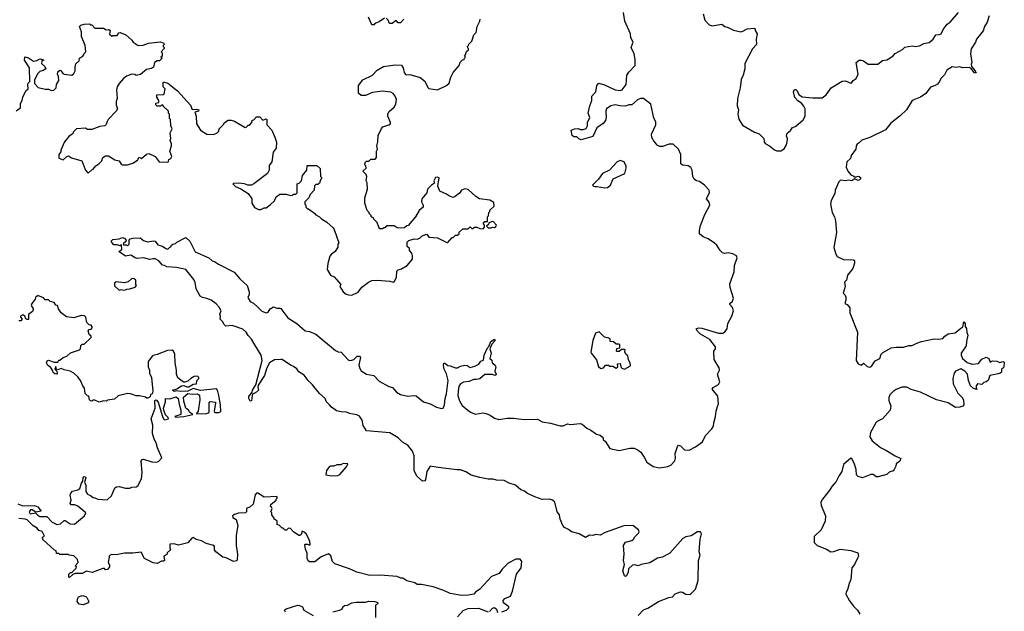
# Model space of a CAD drawing. Extents: x 2293878 to 2522763, y 823964 to 1006972.
# Tile 382 of 407: x 2446104 to 2455418, y 882594 to 888189. Entities that reach past the tile are written whole.
import ezdxf

# ---------------------------------------------------------------- set-up
doc = ezdxf.new("R2010")
doc.units = 0

msp = doc.modelspace()

# ---------------------------------------------------------------- linework, layer by layer
at = {"layer": '0CON20XD'}
for points in [[(2451498, 887375), (2451515.8, 887425), (2451515.8, 887465), (2451554, 887505), (2451563.3, 887566.7), (2451582.5, 887587.5), (2451635, 887572), (2451735, 887524.3), (2451785, 887519.2), (2451801.2, 887525), (2451839.2, 887575), (2451847.1, 887665), (2451866.6, 887693.4), (2451926, 887755), (2451926.4, 887813.6), (2451916.4, 887866.4), (2451888.8, 887925), (2451908, 887975), (2451886.1, 888016.1), (2451880, 888055), (2451829.2, 888175), (2451815, 888255.8)], [(2452569.6, 888245), (2452585, 888185.8), (2452625, 888139.4), (2452655, 888130), (2452745, 888147.5), (2452775, 888123.3), (2452805.9, 888115.9), (2452855, 888091.2), (2452925, 888074), (2452945, 888078.8), (2452985, 888103.3), (2453057.5, 888107.5), (2453060, 888085), (2453080, 888055), (2453071.2, 888005), (2453073.8, 887955), (2453035.9, 887914.1), (2452962.5, 887775), (2452962.5, 887725), (2452947.1, 887665), (2452927.2, 887622.8), (2452918.2, 887545), (2452892.2, 887445), (2452890.6, 887375), (2452902.2, 887335), (2452895.6, 887295), (2452906.5, 887246.5), (2452939.7, 887189.7), (2453055, 887126.2), (2453098.8, 887108.8), (2453142, 887065), (2453146, 887035), (2453155, 887018.8), (2453195, 886996.2), (2453245, 886956.7), (2453265, 886950), (2453305, 886950), (2453335, 886966.7), (2453356.2, 887005), (2453366.4, 887053.6), (2453367.5, 887065), (2453356.4, 887086.4), (2453364.3, 887115.7), (2453395, 887140), (2453410, 887165), (2453445, 887183.3), (2453515, 887241.2), (2453532.9, 887275), (2453533.3, 887345), (2453521.4, 887371.4), (2453499.8, 887399.8), (2453465, 887420.8), (2453435, 887452.5), (2453422.5, 887505), (2453433, 887527), (2453445, 887528.8), (2453458, 887515), (2453472.3, 887482.3), (2453505, 887460), (2453605, 887449.1), (2453695, 887449.4), (2453731.5, 887478.5), (2453780.8, 887545), (2453885, 887608), (2453915, 887612), (2453965, 887588.8), (2453975, 887593.3), (2453988, 887615), (2454016.4, 887633.6), (2454034.5, 887675), (2454017.5, 887785), (2454043.3, 887805), (2454065, 887807.5), (2454085, 887800), (2454129.7, 887769.7), (2454222.3, 887767.7), (2454265, 887803.3), (2454305, 887808.8), (2454363.3, 887845), (2454385, 887867.5), (2454454, 887906), (2454475, 887930), (2454545, 887940), (2454575, 887936), (2454615, 887941.2), (2454657.7, 887962.3), (2454705.7, 887974.3), (2454745.9, 888004.1), (2454770, 888045), (2454805, 888047.5), (2454820, 888055), (2454840, 888095), (2454876.7, 888145), (2454904.3, 888165.7), (2454985, 888257.5)], [(2447528.3, 887118.3), (2447547.5, 887155), (2447532.5, 887185), (2447530, 887245), (2447520, 887255), (2447520, 887295), (2447510, 887305), (2447510, 887325), (2447461.7, 887371.7), (2447460, 887380), (2447445, 887380), (2447435, 887370), (2447405, 887370), (2447390, 887385), (2447391.7, 887398.3), (2447420, 887405), (2447420, 887425), (2447400, 887455), (2447401.7, 887478.3), (2447465, 887480), (2447470, 887485), (2447480, 887535), (2447460, 887555), (2447460, 887595), (2447465, 887600), (2447505, 887587.5), (2447596.4, 887516.4), (2447719.3, 887379.3), (2447735, 887340), (2447775, 887342.5), (2447797.5, 887335), (2447795, 887322.5), (2447760, 887315), (2447772.5, 887275), (2447777.5, 887205), (2447815, 887142.5), (2447875, 887107.5), (2447935, 887102.5), (2447970, 887115), (2447986.7, 887133.3), (2447990, 887155), (2448035, 887200), (2448040, 887215), (2448075, 887240), (2448105, 887240), (2448135, 887230), (2448235, 887170), (2448247, 887173), (2448265, 887190), (2448278.3, 887191.7), (2448300, 887215), (2448301.7, 887238.3), (2448318.3, 887241.7), (2448345, 887270), (2448375, 887270), (2448405, 887240), (2448435, 887250), (2448440, 887245), (2448440, 887195), (2448490, 887145), (2448517, 887077), (2448531.7, 887031.7), (2448530, 886975), (2448502.5, 886935), (2448487.5, 886845), (2448465, 886810), (2448462.5, 886765), (2448447.5, 886735), (2448342.5, 886655), (2448320, 886635), (2448295, 886623.3), (2448263.3, 886623.3), (2448230, 886635), (2448175, 886642.5), (2448125, 886640), (2448120, 886635), (2448145, 886610), (2448195, 886590), (2448266.4, 886546.4), (2448300, 886495), (2448300, 886455), (2448323.6, 886413.6), (2448363, 886393), (2448385, 886392.5), (2448415, 886410), (2448435, 886410), (2448475, 886442.5), (2448512.5, 886475), (2448530, 886515), (2448565, 886540), (2448625, 886537.5), (2448665, 886527.5), (2448685, 886530), (2448695, 886540), (2448715, 886540), (2448728.3, 886551.7), (2448730, 886635), (2448748.3, 886641.7), (2448770, 886665), (2448780, 886715), (2448820, 886765), (2448821.7, 886808.3), (2448915, 886810), (2448945, 886780), (2448950, 886705), (2448960, 886695), (2448960, 886685), (2448950, 886675), (2448938.3, 886641.7), (2448925, 886630), (2448905, 886630), (2448891.7, 886618.3), (2448890, 886575), (2448850, 886535), (2448840, 886505), (2448800, 886465), (2448800, 886445), (2448810, 886435), (2448810, 886415), (2448825, 886400), (2448835, 886400), (2448896.4, 886356.4), (2448905, 886342.5), (2448940, 886325), (2448960, 886305), (2449010, 886275), (2449069.3, 886219.3), (2449077.5, 886205), (2449121.7, 886078.3), (2449112.5, 886065), (2449111.7, 886038.3), (2449087.5, 885995), (2449050.7, 885969.3), (2449038.3, 885951.7), (2449018.3, 885881.7), (2449013.3, 885825), (2449043.6, 885773.6), (2449078.3, 885758.3), (2449140, 885685), (2449132.5, 885665), (2449162.5, 885615), (2449191.7, 885591.7), (2449213, 885587), (2449246.1, 885583.9), (2449305, 885613.3), (2449340.8, 885659.2), (2449403, 885707), (2449435, 885721.2), (2449485, 885726.2), (2449605, 885716.7), (2449635, 885707.5), (2449648.3, 885711.7), (2449667.5, 885755), (2449670.7, 885809.3), (2449685, 885822.5), (2449716.7, 885833.3), (2449770, 885865), (2449820, 885925), (2449820, 885955), (2449811.7, 885981.7), (2449790, 886005), (2449790, 886025), (2449770, 886045), (2449770, 886085), (2449785, 886100), (2449835, 886117.5), (2449866.4, 886113.6), (2449893, 886127), (2449910, 886145), (2449955, 886160), (2449975, 886132.5), (2450056.4, 886126.4), (2450145, 886082.5), (2450155, 886082.5), (2450195, 886130), (2450205, 886130), (2450225, 886150), (2450245, 886150), (2450260, 886165), (2450261.7, 886178.3), (2450295, 886210), (2450345, 886210), (2450365, 886230), (2450385, 886210), (2450405, 886227.5), (2450427, 886227), (2450455, 886212.5), (2450488.3, 886211.7), (2450500, 886225), (2450500, 886245), (2450490, 886255), (2450490, 886265), (2450505, 886280), (2450528.3, 886281.7), (2450530, 886325), (2450537, 886333), (2450540, 886365), (2450550, 886375), (2450551.7, 886388.3), (2450592.5, 886425), (2450588.3, 886458.3), (2450551.7, 886481.7), (2450453.9, 886493.9), (2450417.7, 886517.7), (2450345, 886583.3), (2450315, 886588.8), (2450282.5, 886575), (2450265, 886547.5), (2450223.6, 886516.4), (2450205, 886507.5), (2450169.3, 886519.3), (2450139.5, 886539.5), (2450077, 886567), (2450060, 886615), (2450071.7, 886691.7), (2450055, 886700), (2450037.5, 886695), (2450020, 886665), (2450028.3, 886641.7), (2450000, 886625), (2449962.5, 886585), (2449955, 886550), (2449907.5, 886495), (2449903.8, 886465), (2449920, 886435), (2449920, 886415), (2449882.5, 886385), (2449847.5, 886325), (2449778.3, 886241.7), (2449765, 886240), (2449745, 886220), (2449705, 886217.5), (2449675, 886220), (2449645, 886240), (2449575, 886240), (2449558.3, 886221.7), (2449545, 886220), (2449535, 886210), (2449511.7, 886211.7), (2449500, 886225), (2449485, 886270), (2449450, 886305), (2449450, 886315), (2449430, 886325), (2449427, 886337), (2449410, 886355), (2449410, 886365), (2449390, 886385), (2449370, 886455), (2449370, 886505), (2449392.5, 886585), (2449390, 886645), (2449382.5, 886665), (2449387.5, 886705), (2449380, 886725), (2449350, 886755), (2449380, 886785), (2449377, 886807), (2449370, 886815), (2449371.7, 886838.3), (2449385, 886850), (2449405, 886850), (2449425, 886870), (2449465, 886870), (2449480, 886885), (2449480, 886945), (2449487.5, 886965), (2449482.5, 886995), (2449492.5, 887035), (2449493.3, 887095), (2449525, 887160), (2449540, 887175), (2449597, 887193), (2449610, 887205), (2449612.5, 887215), (2449586.7, 887275), (2449587, 887297), (2449598.3, 887321.7), (2449645, 887360), (2449661.7, 887388.3), (2449668, 887435), (2449656.2, 887465), (2449635, 887491.2), (2449615, 887502), (2449535, 887513.8), (2449440.7, 887499.3), (2449375, 887472.5), (2449333, 887473), (2449310, 887495), (2449310, 887565), (2449350.7, 887619.3), (2449440, 887665), (2449485, 887710), (2449543.6, 887746.4), (2449655, 887762.5), (2449715, 887760), (2449732.5, 887735), (2449740.7, 887690.7), (2449751.7, 887671.7), (2449765, 887666.7), (2449795, 887670), (2449891.7, 887641.7), (2449937.5, 887607.5), (2449965, 887547.5), (2449975, 887537.5), (2450055, 887526.7), (2450140, 887565), (2450165, 887590), (2450182.5, 887645), (2450205, 887690), (2450260, 887755), (2450271.7, 887788.3), (2450291.7, 887808.3), (2450308.3, 887811.7), (2450310, 887825), (2450320, 887835), (2450310, 887845), (2450320, 887855), (2450331.7, 887888.3), (2450350, 887905), (2450350, 887915), (2450341.7, 887921.7), (2450340, 887935), (2450350, 887945), (2450351.7, 887958.3), (2450380, 887985), (2450400, 888045), (2450421.7, 888068.3), (2450432.5, 888125), (2450457.5, 888175), (2450460, 888195)], [(2449555, 888202.5), (2449505, 888170), (2449473, 888157), (2449455, 888140), (2449435, 888140), (2449403, 888213)], [(2449737.5, 888195), (2449705, 888160), (2449685, 888160), (2449665, 888180), (2449627, 888153), (2449603, 888153), (2449590, 888185), (2449571.7, 888201.7)], [(2455273.3, 888225), (2455256.7, 888165), (2455230, 888125), (2455217.7, 888082.3), (2455153.9, 888006.1), (2455144, 887975), (2455105.5, 887914.5), (2455097.5, 887865), (2455110, 887785), (2455103.3, 887766.7), (2455106.7, 887745), (2455143.3, 887705), (2455150, 887685), (2455135, 887687.5), (2455099.3, 887729.3), (2455086.2, 887736.2), (2455025.9, 887734.1), (2454995, 887741.4), (2454965, 887735.8), (2454925, 887742.5), (2454875, 887710), (2454851.7, 887668.3), (2454816.2, 887633.8), (2454804.4, 887605), (2454785, 887580), (2454765, 887565.6), (2454720.7, 887549.3), (2454675, 887490.8), (2454625, 887455.8), (2454545, 887423.8), (2454492, 887335), (2454431.7, 887278.3), (2454345, 887210.8), (2454295, 887147.5), (2454145, 887073.3), (2454070, 887050), (2454045, 887023.3), (2454025, 887012.5), (2454016.7, 886995), (2454013.8, 886965), (2453968.8, 886905), (2453961.4, 886875), (2453928.8, 886845), (2453921.2, 886795), (2453936.4, 886756.4), (2453965, 886720), (2453995, 886710), (2454008.3, 886698.3), (2454035, 886708), (2454045.9, 886705.9), (2454056, 886696), (2454056, 886685), (2454047.2, 886672.8), (2454035, 886669.4), (2454005, 886683.3), (2453975, 886666), (2453945, 886672), (2453914.3, 886665.7), (2453869.3, 886670.7), (2453853.8, 886655), (2453816.2, 886575), (2453815.8, 886545), (2453780.5, 886479.5), (2453774, 886445), (2453788, 886365), (2453810, 886325), (2453820, 886285), (2453830, 886175), (2453804.1, 886034.1), (2453822.3, 885972.3), (2453837.7, 885947.7), (2453895, 885922), (2453988.3, 885918.3), (2453995.9, 885915.9), (2454000, 885905), (2454000, 885885), (2453985, 885836.7), (2453935, 885772.5), (2453923.6, 885726.4), (2453906.7, 885705), (2453911.2, 885665), (2453893.8, 885603.8), (2453913, 885583), (2453920, 885565), (2453920, 885535), (2453910, 885505), (2453930, 885495), (2453957.5, 885465), (2453957.5, 885415), (2454027.5, 885235), (2454017.5, 884965), (2454035, 884932.5), (2454065, 884922.5), (2454085, 884940), (2454119.5, 884909.5), (2454145, 884904), (2454165, 884913.8), (2454197.3, 884962.7), (2454241.2, 884985), (2454253.8, 885025), (2454265, 885036.7), (2454345.8, 885084.2), (2454395, 885092), (2454465, 885092.5), (2454515, 885106.9), (2454545, 885106), (2454589.7, 885130.3), (2454635, 885145.6), (2454755, 885170), (2454795, 885166.7), (2454835, 885172.5), (2454853.6, 885196.4), (2454885, 885217.5), (2454951.7, 885228.3), (2455005, 885272.5), (2455025, 885280), (2455035, 885330), (2455046.4, 885316.4), (2455048.3, 885288.3), (2455059.3, 885269.3), (2455061.7, 885231.7), (2455072.5, 885205), (2455058.8, 885145), (2455056.7, 885105), (2455010, 885035), (2455008.8, 885015), (2455023.6, 884983.6), (2455067.2, 884947.2), (2455115, 884931.4), (2455172.7, 884937.3), (2455205, 884976.7), (2455245, 884996.2), (2455272.5, 884985), (2455285, 884950), (2455305, 884962.5), (2455348.3, 884958.3), (2455375, 884947.5), (2455405, 884956.7), (2455415, 884950), (2455417.5, 884935), (2455410, 884895), (2455390, 884885), (2455392.5, 884855), (2455375, 884844), (2455280, 884825), (2455265, 884777.5), (2455246.7, 884763.3), (2455225, 884757.5), (2455205, 884737.5), (2455163.9, 884746.1), (2455151.2, 884725), (2455152.5, 884702.5), (2455160, 884695), (2455155, 884690), (2455125, 884700), (2455098.8, 884725), (2455077.7, 884777.7), (2455069.2, 884835), (2455045, 884865.8), (2455005, 884886), (2454954.3, 884865.7), (2454942.5, 884845), (2454930, 884795), (2454934.2, 884745), (2454977.1, 884657.1), (2455021.7, 884611.7), (2455031.7, 884591.7), (2455033.3, 884545), (2455025, 884533.3), (2454996.1, 884523.9), (2454955, 884520), (2454885, 884566), (2454775, 884592), (2454624.6, 884664.6), (2454535, 884690), (2454495, 884712.2), (2454447.2, 884712.8), (2454395, 884690), (2454366.3, 884673.7), (2454335, 884640), (2454325.8, 884615), (2454325.8, 884585.8), (2454344, 884535), (2454338, 884495), (2454266.7, 884415), (2454215, 884388.8), (2454201.2, 884375), (2454150.8, 884285), (2454145.8, 884245), (2454166, 884205), (2454245, 884141.2), (2454298, 884118), (2454385, 884063.8), (2454438.3, 884038.3), (2454430, 884015), (2454393, 883987), (2454392.5, 883965), (2454376.4, 883933.6), (2454365, 883922.5), (2454329.3, 883910.7), (2454305, 883886.7), (2454225, 883866.7), (2454205, 883866.7), (2454175.8, 883885.8), (2454155, 883886.2), (2454075, 883856.2), (2454035, 883868), (2454018.8, 883885), (2454015.8, 883935.8), (2453998.8, 883995), (2453976.7, 884035), (2453965, 884042.5), (2453896.8, 883983.2), (2453880.6, 883915), (2453855, 883878), (2453828.1, 883821.9), (2453785.3, 883774.7), (2453766.2, 883743.8), (2453698.5, 883655), (2453682.5, 883625), (2453684.6, 883594.6), (2453725, 883497.5), (2453723.3, 883446.7), (2453685, 883363.8), (2453617.5, 883302.5), (2453618, 883245), (2453646.2, 883215), (2453735, 883182.5), (2453775, 883155.6), (2453805, 883159.2), (2453865, 883182), (2453965, 883168.8), (2454032.5, 883145), (2454036.7, 883115), (2454030, 883095), (2454000.8, 883035), (2453974.3, 883005), (2453966.8, 882893.2), (2453948.6, 882855), (2453935.6, 882795), (2453920.8, 882775), (2453919.4, 882755), (2453952.8, 882692.8), (2453991.2, 882641.2), (2454028.1, 882605), (2454052, 882565)], [(2446071.7, 887328.3), (2446110, 887355), (2446112.5, 887395), (2446127.5, 887425), (2446133, 887457), (2446162.5, 887515), (2446182.5, 887535), (2446180, 887575), (2446185, 887590), (2446200, 887605), (2446197.5, 887735), (2446150, 887805), (2446151.7, 887838.3), (2446187, 887827), (2446235, 887797.5), (2446267, 887803), (2446295, 887820), (2446328.3, 887808.3), (2446328.3, 887801.7), (2446311.7, 887798.3), (2446310, 887775), (2446340, 887745), (2446350, 887725), (2446325, 887707.5), (2446295, 887700), (2446273.6, 887676.4), (2446243, 887617), (2446242.5, 887585), (2446278.3, 887548.3), (2446345, 887532.5), (2446375, 887532.5), (2446405, 887520), (2446427, 887523), (2446450, 887545), (2446452.5, 887575), (2446472.5, 887615), (2446471.7, 887651.7), (2446460, 887675), (2446463.3, 887696.7), (2446485, 887712.5), (2446496.4, 887706.4), (2446511.2, 887681.2), (2446523, 887673), (2446596.4, 887663.6), (2446615, 887680), (2446627.5, 887705), (2446629.3, 887740.7), (2446635, 887770), (2446665, 887800), (2446670, 887825), (2446698.3, 887841.7), (2446710, 887855), (2446710, 887865), (2446730, 887885), (2446722.5, 887945), (2446688.3, 888028.3), (2446687.5, 888075), (2446670, 888125), (2446683, 888137), (2446713, 888147), (2446765, 888150), (2446775, 888140), (2446785, 888140), (2446815, 888110), (2446895, 888110), (2446923, 888093), (2446947, 888097), (2446960, 888085), (2446953, 888053), (2446975, 888032.5), (2446985, 888040), (2447025, 888040), (2447040, 888065), (2447055, 888067.5), (2447107.5, 888045), (2447163.9, 887993.9), (2447176.7, 887975), (2447225, 887943.8), (2447271.7, 887948.3), (2447323.6, 887966.4), (2447435, 887980), (2447468.3, 887968.3), (2447470, 887955), (2447460, 887945), (2447460, 887935), (2447470, 887925), (2447470, 887915), (2447442.5, 887885), (2447450, 887875), (2447450, 887845), (2447440, 887835), (2447450, 887825), (2447425, 887800), (2447405, 887800), (2447380, 887785), (2447369.3, 887740.7), (2447351.7, 887728.3), (2447303, 887717), (2447245, 887670), (2447205, 887662.5), (2447191.7, 887671.7), (2447165, 887673.3), (2447115, 887653.3), (2447085, 887633.3), (2447043.3, 887585), (2447026.7, 887555), (2447020, 887525), (2447026.7, 887443.3), (2447017.5, 887415), (2447017.5, 887385), (2447030, 887345), (2447016.4, 887323.6), (2446940, 887245), (2446930, 887225), (2446921.7, 887198.3), (2446910, 887185), (2446860.7, 887179.3), (2446785, 887150), (2446745, 887150), (2446725, 887162.5), (2446640, 887155), (2446610, 887125), (2446610, 887115), (2446600, 887105), (2446567.5, 887085), (2446527, 887033), (2446492.5, 886955), (2446491.7, 886938.3), (2446472.5, 886915), (2446475, 886880), (2446515, 886862.5), (2446550, 886895), (2446565, 886900), (2446593, 886883), (2446690, 886855), (2446727.5, 886765), (2446743.6, 886743.6), (2446755, 886740), (2446785, 886770), (2446800, 886775), (2446823.6, 886806.4), (2446853, 886827), (2446880, 886855), (2446890, 886885), (2446915, 886900), (2446945, 886902.5), (2447005, 886863.3), (2447043.6, 886853.6), (2447063.6, 886823.6), (2447077, 886817), (2447123, 886817), (2447175, 886833.3), (2447218.3, 886861.7), (2447235, 886890), (2447255, 886877.5), (2447303.9, 886916.1), (2447325, 886922.5), (2447386.4, 886896.4), (2447423, 886843), (2447505, 886842.5), (2447511.7, 886848.3), (2447513.3, 886866.7), (2447535, 886876.7), (2447543.3, 886895), (2447522.5, 886945), (2447540, 886995), (2447540, 887015), (2447527.5, 887045), (2447533.3, 887065), (2447528.3, 887118.3)], [(2452534.5, 883195.5), (2452541.4, 883275), (2452552.9, 883325), (2452543.3, 883345), (2452515.7, 883344.3), (2452455, 883307.5), (2452405, 883298.9), (2452376.7, 883283.3), (2452255, 883144.2), (2452185, 883104.3), (2452137.5, 883095), (2452065, 883052.5), (2451983.9, 883036.1), (2451953, 883023), (2451923, 883033), (2451901.7, 883028.3), (2451862.5, 882995), (2451860, 882965), (2451845, 882930), (2451835, 882922.5), (2451825, 882930), (2451807.5, 882975), (2451824.2, 883035), (2451815.8, 883075), (2451820.8, 883135), (2451814.3, 883215), (2451833.4, 883246.6), (2451895.5, 883264.5), (2451908.8, 883275), (2451922.3, 883297.7), (2451958.3, 883331.7), (2451963.3, 883345), (2451958.8, 883365), (2451905, 883406), (2451818.8, 883401.2), (2451641.5, 883338.5), (2451595, 883313.3), (2451555, 883318.8), (2451525, 883310), (2451495, 883313.8), (2451455, 883291.4), (2451397, 883327), (2451324.8, 883344.8), (2451296.5, 883366.5), (2451257.3, 883385), (2451240.7, 883405), (2451216, 883465), (2451208.8, 883505), (2451187.5, 883535), (2451165.4, 883625), (2451145, 883645.4), (2451115, 883654.4), (2451045, 883651.9), (2450976.3, 883676.3), (2450906.6, 883706.6), (2450879.9, 883729.9), (2450845, 883740.9), (2450795, 883787.7), (2450735, 883804.7), (2450685, 883832), (2450615, 883833.6), (2450583.2, 883843.2), (2450535, 883843.4), (2450455, 883858.2), (2450375, 883881.6), (2450325, 883911.8), (2450275, 883931.4), (2450238.7, 883931.3), (2450062.1, 883952.1), (2449985, 883967.1), (2449954.5, 883915.5), (2449941.7, 883838.3), (2449935, 883827.5), (2449913.9, 883823.9), (2449861.2, 883871.2), (2449834.3, 883925), (2449835.8, 884065), (2449818.3, 884108.3), (2449775.6, 884165.6), (2449725, 884192), (2449685, 884235.4), (2449605, 884280), (2449385, 884301.1), (2449351.8, 884351.8), (2449342.5, 884402.5), (2449318.3, 884438.3), (2449291.7, 884451.7), (2449225, 884464.2), (2449195, 884477.8), (2449145, 884480), (2449100.3, 884490.3), (2449053.6, 884523.6), (2449033, 884547), (2449006, 884575), (2448992.5, 884605), (2448939.4, 884655), (2448874.7, 884734.7), (2448832.3, 884775), (2448795.8, 884825.8), (2448745, 884858.1), (2448726.7, 884886.7), (2448695, 884909.4), (2448665, 884921.1), (2448585, 884973.5), (2448575, 884974.5), (2448515, 884973.3), (2448466.6, 884943.4), (2448441.1, 884895), (2448420.8, 884825), (2448359.2, 884730.8), (2448355.8, 884715), (2448363.3, 884685), (2448335, 884660), (2448310, 884650), (2448302.5, 884635), (2448297.5, 884585), (2448285, 884580), (2448270, 884605), (2448270, 884625), (2448302.5, 884667.5), (2448306.2, 884685), (2448336, 884734), (2448396.4, 884965), (2448387.5, 885017.5), (2448328.1, 885115), (2448297.4, 885167.4), (2448265, 885201.1), (2448245.6, 885235), (2448215, 885260.5), (2448115, 885296.2), (2448055, 885288.8), (2448036.7, 885305), (2448023, 885333), (2448000, 885355), (2448002.5, 885385), (2447996.7, 885405), (2448008, 885435), (2447989.8, 885469.8), (2447962.1, 885502.1), (2447915.3, 885535.3), (2447875, 885552.2), (2447831.7, 885561.7), (2447811.2, 885575), (2447773.4, 885643.4), (2447762.9, 885702.9), (2447750.8, 885730.8), (2447675, 885825.8), (2447585.6, 885845.6), (2447495, 885850), (2447475, 885863.3), (2447455, 885867.5), (2447419.1, 885909.1), (2447385, 885925.8), (2447362, 885928), (2447335, 885920), (2447275, 885936.2), (2447215, 885930), (2447195.8, 885935.8), (2447155, 885963.3), (2447103.6, 885953.6), (2447040, 885995), (2447061.7, 886008.3), (2447070, 886015), (2447068.3, 886058.3), (2447055, 886050), (2447025, 886060), (2446995, 886060), (2446975, 886080), (2446970, 886095), (2446985, 886110), (2447045, 886116.7), (2447075, 886128.8), (2447095, 886123.3), (2447110, 886105), (2447108.3, 886091.7), (2447081.7, 886068.3), (2447085, 886060), (2447115, 886060), (2447125, 886050), (2447140, 886065), (2447140, 886105), (2447150, 886115), (2447175, 886123.3), (2447243, 886127), (2447275, 886100), (2447317, 886087), (2447365, 886096.2), (2447383.8, 886093.8), (2447409.3, 886059.3), (2447455, 886047.5), (2447485, 886023.3), (2447505, 886020), (2447523, 886037), (2447535, 886040), (2447540, 886055), (2447553, 886067), (2447577, 886073), (2447590, 886085), (2447675, 886127.5), (2447712.5, 886095), (2447765, 885993.3), (2447892.5, 885935), (2447925, 885906.7), (2447945, 885903.3), (2447985.8, 885875.8), (2448131.7, 885801.7), (2448185, 885738.8), (2448254, 885675), (2448275.8, 885614.2), (2448275, 885590), (2448261.7, 885561.7), (2448282.3, 885522.3), (2448315, 885507.5), (2448358.3, 885468.3), (2448393, 885433), (2448435, 885417.5), (2448455, 885422.5), (2448473.3, 885455), (2448505, 885473.3), (2448535, 885461.2), (2448565, 885461.2), (2448575, 885456.2), (2448639.2, 885369.2), (2448725.4, 885315.4), (2448805, 885246.7), (2448845, 885241.2), (2448905, 885215.7), (2449090.9, 885060.9), (2449115, 885046.7), (2449145, 885043.3), (2449210.3, 884970.3), (2449225, 884964), (2449245, 884968), (2449265, 884976.2), (2449295, 885006.7), (2449317, 885007), (2449326.2, 884995), (2449311.4, 884925), (2449320.3, 884890.3), (2449335, 884866.7), (2449385, 884836.7), (2449455, 884824), (2449505, 884771.2), (2449595, 884721.2), (2449628.8, 884708.8), (2449666.7, 884665), (2449706.1, 884643.9), (2449775, 884628.6), (2449835, 884635.8), (2449855, 884632), (2449925, 884575.7), (2449985, 884554.4), (2450045, 884522.9), (2450095, 884512), (2450110, 884515), (2450123, 884547), (2450126.9, 884605), (2450141.3, 884648.7), (2450155.6, 884775), (2450140, 884840), (2450120, 884885), (2450113, 884917), (2450115, 884940), (2450125, 884940), (2450155, 884917.5), (2450176.4, 884916.4), (2450226.4, 884896.4), (2450245, 884896.7), (2450275, 884912.5), (2450315, 884921.2), (2450335, 884918.8), (2450365, 884898.8), (2450407.5, 884912.5), (2450447.7, 884932.3), (2450465, 884958), (2450492.5, 884967.5), (2450495.8, 885015), (2450527.5, 885085), (2450541.2, 885098.8), (2450560, 885145), (2450595, 885166.7), (2450602.5, 885155), (2450569.3, 885120.7), (2450550, 885075), (2450562.5, 885035), (2450550, 884985), (2450568.3, 884968.3), (2450573, 884943), (2450596.7, 884925), (2450606.7, 884905), (2450597.5, 884865), (2450610, 884835), (2450600, 884825), (2450573, 884833), (2450505, 884832.5), (2450456.7, 884793.3), (2450425, 884784.4), (2450395, 884785.8), (2450355, 884766.9), (2450300.5, 884759.5), (2450275, 884745.7), (2450260.5, 884725), (2450253.2, 884703.2), (2450249.1, 884635), (2450262.9, 884582.9), (2450290.3, 884540.3), (2450342.5, 884495), (2450374.1, 884474.1), (2450415, 884457.5), (2450485, 884471.2), (2450515.8, 884465.8), (2450555, 884448), (2450595, 884420), (2450635, 884406.7), (2450715, 884418.8), (2450775, 884420), (2450875, 884408), (2451000.7, 884410.7), (2451045, 884386.2), (2451125, 884374), (2451215, 884348.8), (2451245, 884348.8), (2451285, 884366), (2451315, 884361.2), (2451405, 884370), (2451425, 884363.3), (2451467, 884327), (2451505.7, 884305.7), (2451560.3, 884270.3), (2451595, 884260), (2451613, 884243), (2451621.7, 884231.7), (2451622.5, 884215), (2451643, 884203), (2451685, 884132), (2451773.9, 884113.9), (2451875, 884136.9), (2451915, 884135.7), (2451955, 884117.1), (2451978.3, 884098.3), (2452012, 884052), (2452035.8, 884005), (2452095, 883963.1), (2452155, 883950.6), (2452235, 883964.3), (2452264.1, 883975.9), (2452302, 884018), (2452307.9, 884042.1), (2452304.4, 884084.4), (2452308.9, 884105), (2452325, 884152.5), (2452335, 884163.3), (2452355, 884158.8), (2452392.1, 884122.1), (2452435, 884118.6), (2452495, 884148.6), (2452563.1, 884196.9), (2452591.9, 884255), (2452651.7, 884318.3), (2452665.9, 884344.1), (2452668.8, 884375), (2452687.1, 884435), (2452690.6, 884485), (2452705, 884530), (2452713.5, 884555), (2452708.3, 884628.3), (2452654, 884695), (2452665, 884711.2), (2452712.6, 884737.4), (2452726.4, 884765), (2452705.7, 884835), (2452721.9, 884875), (2452721.4, 884895), (2452672.9, 884975), (2452670, 885055), (2452686, 885075), (2452686.2, 885095), (2452632.5, 885165), (2452543.8, 885215), (2452515, 885242), (2452501.2, 885265), (2452525, 885274.2), (2452555, 885272.2), (2452715, 885224.4), (2452755, 885224.3), (2452775, 885235.8), (2452794.4, 885265), (2452802.7, 885315), (2452839.5, 885385), (2452854.4, 885435), (2452845.6, 885465.6), (2452820, 885495), (2452822.5, 885505), (2452845, 885526.2), (2452855.4, 885555), (2452824.6, 885655), (2452820.4, 885689.6), (2452861.9, 885805), (2452864.4, 885865), (2452889.2, 885935), (2452884.1, 885954.1), (2452850, 885975), (2452806.7, 885983.3), (2452775, 885978), (2452753.3, 885985), (2452728.8, 886005), (2452697.3, 886057.3), (2452676.8, 886076.8), (2452615.5, 886115.5), (2452570, 886135), (2452533.3, 886165), (2452533.8, 886195), (2452545, 886242.5), (2452585.8, 886345), (2452632, 886435), (2452624.2, 886464.2), (2452602, 886495), (2452627.5, 886555), (2452626, 886575), (2452582.5, 886625), (2452535, 886657.1), (2452505.7, 886665.7), (2452485, 886680), (2452471.9, 886705), (2452465.6, 886765.6), (2452450.9, 886790.9), (2452426.6, 886806.6), (2452373.9, 886813.9), (2452357.5, 886825), (2452357.1, 886915), (2452335.8, 886965), (2452285, 887010), (2452247.7, 887012.3), (2452185, 886988.6), (2452158.8, 886988.8), (2452135, 887002), (2452095, 887052), (2452083.5, 887075), (2452079.1, 887105), (2452120.8, 887195), (2452121.2, 887221.2), (2452103.6, 887256.4), (2452075, 887390), (2452005, 887442.5), (2451975, 887442.5), (2451949.3, 887430.7), (2451895, 887383.8), (2451865, 887384), (2451835, 887372.5), (2451785, 887373.3), (2451735, 887382.5), (2451695, 887374), (2451653.3, 887345), (2451648.8, 887325), (2451652, 887265), (2451643.8, 887235), (2451621.7, 887208.3), (2451564.2, 887165.8), (2451525.9, 887084.1), (2451415, 887053.8), (2451391.7, 887061.7), (2451375, 887080), (2451345, 887080), (2451330, 887095), (2451320, 887145), (2451352.7, 887157.3), (2451385, 887158.8), (2451405, 887150), (2451435, 887148.8), (2451460.7, 887159.3), (2451473.3, 887185), (2451474, 887215), (2451496, 887265), (2451480, 887305), (2451498, 887375)], [(2451637, 886597), (2451665, 886602.5), (2451692.5, 886625), (2451717, 886683), (2451826.7, 886735), (2451841.2, 886785), (2451841.2, 886805), (2451822.5, 886845), (2451785, 886858), (2451755, 886844), (2451684.2, 886765.8), (2451616.8, 886733.2), (2451579.1, 886680.9), (2451522.5, 886625), (2451530, 886615), (2451545, 886610), (2451565, 886611.2), (2451637, 886597)], [(2450565, 886220), (2450575, 886227.5), (2450595, 886222.5), (2450608.3, 886231.7), (2450612.5, 886245), (2450586.4, 886276.4), (2450575, 886280), (2450541.7, 886268.3), (2450538.3, 886251.7), (2450520, 886235), (2450535, 886220), (2450565, 886220)], [(2447085, 885630), (2447105, 885632.5), (2447118.3, 885641.7), (2447145, 885642.5), (2447195, 885660), (2447207.5, 885675), (2447202.5, 885685), (2447203.3, 885725), (2447187, 885737), (2447165, 885741.1), (2447128.9, 885711.1), (2447095, 885700), (2447015, 885710), (2447001.7, 885698.3), (2447001.7, 885671.7), (2447045, 885630), (2447065, 885637.5), (2447085, 885630)], [(2446085, 883608.8), (2446135, 883592.5), (2446245, 883593.3), (2446275, 883580), (2446308.3, 883541.7), (2446255, 883530), (2446223.1, 883553.1), (2446205, 883554.2), (2446194.4, 883535), (2446204, 883514), (2446253.8, 883523.8), (2446275, 883501.4), (2446295, 883491.4), (2446361.7, 883491.7), (2446411.4, 883435), (2446455, 883415.8), (2446490.3, 883419.7), (2446525, 883453.3), (2446535, 883453.3), (2446580.4, 883420.4), (2446621.9, 883418.1), (2446716.7, 883495), (2446730, 883525), (2446655, 883588.8), (2446625, 883600), (2446590.7, 883600.7), (2446582.5, 883615), (2446590, 883645), (2446582.5, 883695), (2446588.3, 883711.7), (2446601.7, 883728.3), (2446655, 883742.5), (2446673.3, 883755), (2446687.5, 883805), (2446700, 883825), (2446703, 883857), (2446715, 883870), (2446726.4, 883866.4), (2446730, 883855), (2446717.5, 883815), (2446730, 883785), (2446730, 883725), (2446745, 883700), (2446775, 883690), (2446798.3, 883668.3), (2446815, 883667.5), (2446843, 883653), (2446931.7, 883648.3), (2446973, 883687), (2447005, 883760), (2447018.3, 883771.7), (2447045, 883772.5), (2447105, 883757.5), (2447145, 883757.5), (2447165, 883767.5), (2447205, 883770), (2447220, 883780), (2447257, 883847), (2447262.5, 883905), (2447252.5, 884015), (2447260.7, 884029.3), (2447275, 884032.5), (2447355, 884006.7), (2447395, 884003.3), (2447418.3, 884011.7), (2447447.5, 884045), (2447408.3, 884138.3), (2447395.8, 884185.8), (2447375, 884220), (2447360, 884275), (2447363, 884353), (2447347.5, 884415), (2447386.1, 884513.9), (2447383, 884587), (2447395, 884592.5), (2447415, 884572.5), (2447454.4, 884435), (2447462.9, 884415), (2447475, 884405.6), (2447510, 884415), (2447508, 884425), (2447482.5, 884452.5), (2447466.9, 884495), (2447464.3, 884515), (2447483.3, 884575), (2447482.5, 884605), (2447525, 884602.5), (2447585, 884622.5), (2447602.5, 884605), (2447613.8, 884553.8), (2447627.5, 884495), (2447628, 884455), (2447570, 884435), (2447578.3, 884428.3), (2447656.7, 884435), (2447740, 884455), (2447713.5, 884473.5), (2447700, 884495), (2447676.7, 884515), (2447655, 884580), (2447652.3, 884617.7), (2447695, 884653.8), (2447735, 884648.1), (2447785, 884651.4), (2447805, 884637.5), (2447806.2, 884595), (2447791.2, 884485), (2447777.5, 884465), (2447780.7, 884460.7), (2447875, 884464.3), (2447895.6, 884475), (2447897.5, 884565), (2447905, 884577.5), (2447955, 884570), (2447957.5, 884565), (2447942, 884485), (2447950, 884475), (2447987.5, 884475), (2448005, 884484.4), (2448001.8, 884545), (2447986, 884635), (2447976.2, 884685), (2447965, 884697.9), (2447815, 884683.3), (2447745, 884700), (2447693, 884677), (2447625, 884672), (2447585, 884680), (2447565, 884673.8), (2447550, 884685), (2447591.7, 884698.3), (2447635, 884727.5), (2447655, 884730), (2447685, 884717.5), (2447705, 884717.5), (2447745, 884742.5), (2447775, 884743.3), (2447779.2, 884775), (2447797.5, 884795), (2447797.5, 884805), (2447785, 884816.7), (2447755, 884813.3), (2447722.5, 884795), (2447695, 884768.8), (2447665, 884760), (2447651.7, 884761.7), (2447600.7, 884800.7), (2447587.5, 884835), (2447586.7, 884875), (2447573.3, 884945), (2447572.5, 885025), (2447557.5, 885055), (2447545, 885062.5), (2447500.7, 885059.3), (2447405, 885022.5), (2447375, 885017.5), (2447360.7, 885009.3), (2447320, 884955), (2447320, 884905), (2447332.5, 884875), (2447332.5, 884845), (2447350, 884805), (2447362.5, 884675), (2447358.3, 884651.7), (2447340, 884645), (2447338.3, 884621.7), (2447315, 884610), (2447305, 884610), (2447295, 884620), (2447241.7, 884631.7), (2447205, 884632.5), (2447151.7, 884651.7), (2447125, 884652.5), (2447035, 884630), (2447001.7, 884598.3), (2446935, 884590), (2446925, 884580), (2446895, 884582.5), (2446855, 884572.5), (2446815, 884590), (2446795, 884590), (2446785, 884580), (2446773, 884583), (2446763, 884593), (2446758.3, 884628.3), (2446745, 884630), (2446722.5, 884655), (2446717.5, 884705), (2446700, 884725), (2446680, 884775), (2446655, 884810), (2446616.7, 884846.7), (2446580, 884865), (2446525, 884876.7), (2446495, 884890), (2446465, 884876.7), (2446453, 884883), (2446445, 884910), (2446437.5, 884885), (2446453.6, 884863.6), (2446458.8, 884845), (2446453.3, 884836.7), (2446435, 884840), (2446421.4, 884851.4), (2446417.7, 884867.7), (2446393.9, 884903.9), (2446369.3, 884919.3), (2446358.8, 884945), (2446365, 884962.5), (2446375, 884967.5), (2446428.3, 884948.3), (2446465, 884950), (2446475, 884970), (2446485, 884970), (2446515, 884992.5), (2446550, 885005), (2446583, 885037), (2446670, 885065), (2446677.5, 885075), (2446681.7, 885108.3), (2446695, 885120), (2446715, 885120), (2446778.3, 885181.7), (2446780, 885195), (2446761.7, 885211.7), (2446750, 885245), (2446761.7, 885258.3), (2446778.3, 885261.7), (2446790, 885275), (2446790, 885285), (2446778.3, 885298.3), (2446761.7, 885301.7), (2446740, 885325), (2446730, 885375), (2446718.3, 885388.3), (2446685, 885390), (2446615, 885370), (2446545, 885380), (2446497, 885417), (2446470, 885455), (2446460, 885485), (2446445, 885490), (2446430, 885515), (2446393, 885523), (2446375, 885540), (2446345, 885540), (2446328.3, 885558.3), (2446275, 885580), (2446265, 885570), (2446255, 885570), (2446250, 885545), (2446220, 885505), (2446212.5, 885485), (2446230, 885455), (2446230, 885445), (2446225, 885430), (2446188.3, 885401.7), (2446186.4, 885353.6), (2446175, 885352.5), (2446160.7, 885360.7), (2446152.5, 885385), (2446135, 885396.7), (2446112.5, 885385), (2446110, 885375), (2446127.5, 885355), (2446115, 885340), (2446095, 885340)], [(2451825, 884882.5), (2451880, 884915), (2451877.5, 884945), (2451863, 884973), (2451855, 885010), (2451840.7, 885020.7), (2451827.5, 885045), (2451830, 885065), (2451825, 885070), (2451795, 885070), (2451775, 885050), (2451755, 885050), (2451750, 885055), (2451751.7, 885078.3), (2451780, 885085), (2451780, 885115), (2451775, 885120), (2451745, 885120), (2451721.7, 885141.7), (2451690, 885145), (2451688.3, 885168.3), (2451677, 885177), (2451635, 885187.5), (2451585, 885236.7), (2451550, 885225), (2451524.2, 885155), (2451506.2, 885045), (2451511.2, 885031.2), (2451561.2, 884971.2), (2451577.5, 884905), (2451605, 884890), (2451625, 884897.5), (2451645, 884920), (2451675, 884920), (2451685, 884912.5), (2451715, 884913.3), (2451745, 884893.3), (2451762.5, 884905), (2451760, 884935), (2451785, 884937.5), (2451792.5, 884895), (2451825, 884882.5)], [(2449055, 883873.3), (2449113, 883877), (2449133, 883887), (2449195, 883960), (2449208.3, 883988.3), (2449165, 883990), (2449141.7, 883978.3), (2449105, 883980), (2449075, 883967.5), (2449045, 883966.7), (2449031.7, 883958.3), (2449007.5, 883925), (2449000, 883885), (2449055, 883873.3)], [(2450175, 882762), (2450115, 882791.2), (2450015, 882823.8), (2449903, 882847), (2449865, 882847.5), (2449841.7, 882861.7), (2449765, 882882.5), (2449727, 882907), (2449708.3, 882908.3), (2449673, 882923), (2449515, 882936.2), (2449415, 882932), (2449292.7, 882962.7), (2449225, 882993.8), (2449083.9, 883043.9), (2449062.5, 883065), (2449047, 883117), (2449025, 883137.5), (2448955, 883110), (2448895, 883062.5), (2448845, 883060), (2448831.7, 883071.7), (2448823, 883093), (2448823, 883143), (2448808.3, 883181.7), (2448802.5, 883225), (2448805, 883230), (2448825, 883230), (2448845, 883220), (2448850, 883225), (2448847, 883253), (2448836.7, 883285), (2448812.5, 883325), (2448795, 883342.5), (2448775, 883350), (2448765, 883320), (2448755, 883310), (2448745, 883310), (2448692.5, 883345), (2448665, 883377.5), (2448645, 883380), (2448628.3, 883361.7), (2448615, 883360), (2448595, 883380), (2448585, 883380), (2448558.3, 883408.3), (2448545, 883410), (2448540, 883415), (2448540, 883445), (2448525, 883460), (2448510, 883465), (2448510, 883475), (2448490, 883505), (2448490, 883525), (2448480, 883535), (2448492.5, 883565), (2448485, 883577.5), (2448477.5, 883585), (2448480, 883605), (2448530, 883645), (2448530, 883655), (2448540, 883665), (2448538.3, 883678.3), (2448415, 883672.5), (2448355, 883710), (2448345, 883710), (2448332.5, 883695), (2448323.6, 883666.4), (2448313.6, 883606.4), (2448285, 883582.5), (2448250, 883565), (2448250, 883535), (2448240, 883525), (2448175, 883522.5), (2448135, 883508.8), (2448117.5, 883495), (2448120.7, 883480.7), (2448152.5, 883462.5), (2448166.7, 883405), (2448151.2, 883315), (2448151.2, 883215), (2448163.3, 883135), (2448161.7, 883078.3), (2448155, 883070), (2448125, 883063.3), (2448057.7, 883097.7), (2448025, 883106.7), (2447960, 883155), (2447947.5, 883175), (2447947.5, 883205), (2447940, 883215), (2447866.1, 883236.1), (2447825, 883260), (2447773.8, 883273.8), (2447745, 883290), (2447732.5, 883285), (2447695, 883242.5), (2447645, 883227.5), (2447605, 883220), (2447565, 883232.5), (2447525, 883230), (2447522.5, 883195), (2447530, 883175), (2447500, 883145), (2447495, 883130), (2447467.5, 883115), (2447472.5, 883075), (2447465, 883067.5), (2447443.6, 883066.4), (2447403, 883047), (2447365, 883053.3), (2447285, 883092.5), (2447251.7, 883151.7), (2447175, 883143.8), (2447095, 883143.8), (2447015, 883126.7), (2446975, 883130), (2446960, 883125), (2446950, 883115), (2446950, 883105), (2446940, 883055), (2446951.7, 883031.7), (2446952.5, 883015), (2446935, 882990), (2446917, 882987), (2446905, 882997.5), (2446889.3, 882999.3), (2446788.3, 882961.7), (2446735, 882973.3), (2446695, 882951.2), (2446628.3, 882951.7), (2446607.5, 882942.5), (2446575, 882913.3), (2446570, 882915), (2446570, 882945), (2446585, 882960), (2446598.3, 882961.7), (2446637, 883003), (2446640, 883015), (2446630, 883025), (2446657.5, 883055), (2446650, 883085), (2446617, 883117), (2446573, 883123), (2446565, 883130), (2446485, 883130), (2446475, 883140), (2446451.7, 883141.7), (2446450, 883165), (2446431.7, 883171.7), (2446323, 883273), (2446320, 883295), (2446337.5, 883305), (2446315, 883346.7), (2446285, 883357.5), (2446268.3, 883378.3), (2446232.5, 883402.5), (2446175, 883457.5), (2446155, 883465.4), (2446095, 883470)], [(2451953.3, 882555), (2452003.9, 882606.1), (2452045, 882623.8), (2452145, 882686), (2452245, 882722.5), (2452280.3, 882729.7), (2452305, 882758), (2452355, 882777.5), (2452375, 882776), (2452405, 882756), (2452447.3, 882752.7), (2452496.7, 882803.3), (2452522, 882885), (2452526, 883075), (2452540, 883125), (2452531.4, 883155), (2452534.5, 883195.5)], [(2450665, 882587.5), (2450710, 882605), (2450730, 882625), (2450730, 882635), (2450680, 882675), (2450676.7, 882695), (2450693.3, 882715), (2450745, 882737.5), (2450766.7, 882785), (2450802.5, 882945), (2450847.5, 883005), (2450852.5, 883065), (2450837, 883087), (2450797, 883087), (2450725, 883048.8), (2450668.8, 882991.2), (2450639.3, 882950.7), (2450567.7, 882922.3), (2450456.6, 882803.4), (2450414.2, 882775.8), (2450400, 882755), (2450345, 882745.6), (2450285.5, 882744.5), (2450175, 882762)], [(2446705, 882653.8), (2446665, 882660), (2446646.7, 882685), (2446652.5, 882717.5), (2446660.5, 882729.5), (2446695, 882742.5), (2446730, 882735), (2446740, 882725), (2446756.7, 882685), (2446745, 882670), (2446705, 882653.8)], [(2449065, 882587.5), (2449130, 882605), (2449150, 882615), (2449160, 882625), (2449160, 882635), (2449175, 882647.5), (2449205, 882652.5), (2449245, 882673.3), (2449285, 882681.2), (2449375, 882681.2), (2449405, 882690), (2449463, 882687), (2449488.3, 882678.3), (2449490, 882665), (2449468.3, 882651.7), (2449470, 882535)], [(2448617.5, 882585), (2448610, 882605), (2448623, 882617), (2448735, 882650), (2448749.3, 882649.3), (2448780, 882635), (2448790, 882605), (2448880, 882555)], [(2450245, 882542.5), (2450300, 882600), (2450345, 882620), (2450445, 882624), (2450535, 882588)], [(2450547, 882593), (2450575, 882623.8), (2450595, 882630), (2450612.5, 882615), (2450625, 882582.5)]]:
    msp.add_lwpolyline(points, dxfattribs=at)

doc.saveas('drawing.dxf')
